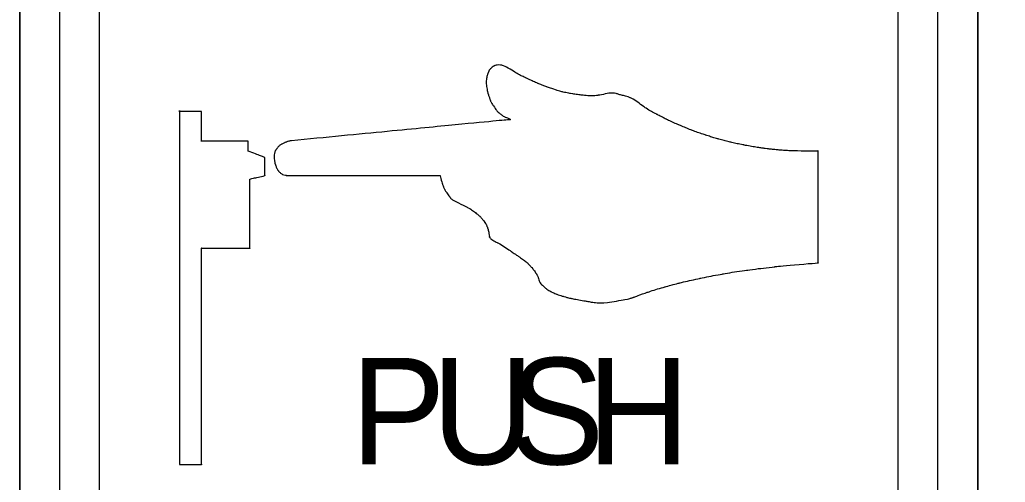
# Model space of a CAD drawing. Extents: x 99982 to 100176, y 99905 to 100011.
# Drawn here: x 100111.7135 to 100111.9634, y 100009.7853 to 100009.9026 of the extents above; entities that cross this region are included whole.
import ezdxf

# ---------------------------------------------------------------- set-up
doc = ezdxf.new("R2010")
doc.units = 0
doc.layers.add('TR_SN_ConstructionSigns', color=7, linetype='Continuous')
doc.layers.add('TR_WZ_WorkZoneDetails', color=7, linetype='Continuous')

msp = doc.modelspace()

# ---------------------------------------------------------------- linework, layer by layer
at = {"layer": 'TR_SN_ConstructionSigns'}
for p, q in [((100111.71346, 100009.66831), (100111.71346, 100009.99231)), ((100111.71346, 100009.99231), (100111.71346, 100009.66831)), ((100111.71346, 100009.99231), (100111.71346, 100009.66831)), ((100111.72358, 100009.99231), (100111.72358, 100009.66831)), ((100111.73371, 100009.66831), (100111.73371, 100009.99231)), ((100111.93621, 100009.99231), (100111.93621, 100009.66831)), ((100111.94633, 100009.66831), (100111.94633, 100009.99231)), ((100111.95646, 100009.99231), (100111.95646, 100009.66831)), ((100111.95646, 100009.66831), (100111.95646, 100009.99231)), ((100111.95646, 100009.66831), (100111.95646, 100009.99231))]:
    msp.add_line(p, q, dxfattribs=at)
for points, degree in [([(100111.83212, 100009.8887), (100111.83212, 100009.8887), (100111.83202, 100009.88841), (100111.83191, 100009.88803), (100111.83184, 100009.88755), (100111.83184, 100009.88755)], 3), ([(100111.83234, 100009.88932), (100111.83234, 100009.88932), (100111.83228, 100009.88917), (100111.83221, 100009.88899), (100111.83212, 100009.8887), (100111.83212, 100009.8887)], 3), ([(100111.83247, 100009.88964), (100111.83247, 100009.88964), (100111.83241, 100009.8895), (100111.8324, 100009.88948), (100111.83234, 100009.88932), (100111.83234, 100009.88932)], 3), ([(100111.83279, 100009.8901), (100111.83279, 100009.8901), (100111.83267, 100009.88995), (100111.83254, 100009.88977), (100111.83247, 100009.88964), (100111.83247, 100009.88964)], 3), ([(100111.83321, 100009.89053), (100111.83321, 100009.89053), (100111.83307, 100009.89041), (100111.83292, 100009.89025), (100111.83279, 100009.8901), (100111.83279, 100009.8901)], 3), ([(100111.83365, 100009.89081), (100111.83365, 100009.89081), (100111.83351, 100009.89074), (100111.83336, 100009.89065), (100111.83321, 100009.89053), (100111.83321, 100009.89053)], 3), ([(100111.83402, 100009.89096), (100111.83402, 100009.89096), (100111.83383, 100009.8909), (100111.83379, 100009.89088), (100111.83365, 100009.89081), (100111.83365, 100009.89081)], 3), ([(100111.83563, 100009.89106), (100111.83563, 100009.89106), (100111.83484, 100009.8912), (100111.83421, 100009.89102), (100111.83402, 100009.89096), (100111.83402, 100009.89096)], 3), ([(100111.83934, 100009.8891), (100111.83934, 100009.8891), (100111.83833, 100009.88972), (100111.83643, 100009.89093), (100111.83563, 100009.89106), (100111.83563, 100009.89106)], 3), ([(100111.84192, 100009.88778), (100111.84192, 100009.88778), (100111.841, 100009.88821), (100111.84034, 100009.88848), (100111.83934, 100009.8891), (100111.83934, 100009.8891)], 3), ([(100111.83184, 100009.88755), (100111.83184, 100009.88755), (100111.83177, 100009.88707), (100111.83177, 100009.88639), (100111.83183, 100009.88584), (100111.83183, 100009.88584)], 3), ([(100111.84485, 100009.88645), (100111.84485, 100009.88645), (100111.84399, 100009.88682), (100111.84285, 100009.88735), (100111.84192, 100009.88778), (100111.84192, 100009.88778)], 3), ([(100111.8471, 100009.88556), (100111.8471, 100009.88556), (100111.84631, 100009.88584), (100111.84571, 100009.88608), (100111.84485, 100009.88645), (100111.84485, 100009.88645)], 3), ([(100111.83183, 100009.88584), (100111.83183, 100009.88584), (100111.8319, 100009.88529), (100111.83206, 100009.88458), (100111.83214, 100009.88426), (100111.83214, 100009.88426)], 3), ([(100111.83214, 100009.88426), (100111.83214, 100009.88426), (100111.83222, 100009.88394), (100111.83224, 100009.88387), (100111.83232, 100009.88362), (100111.83232, 100009.88362)], 3), ([(100111.84957, 100009.88473), (100111.84957, 100009.88473), (100111.84889, 100009.88494), (100111.84788, 100009.88527), (100111.8471, 100009.88556), (100111.8471, 100009.88556)], 3), ([(100111.85116, 100009.88429), (100111.85116, 100009.88429), (100111.8506, 100009.88443), (100111.85024, 100009.88453), (100111.84957, 100009.88473), (100111.84957, 100009.88473)], 3), ([(100111.85295, 100009.88391), (100111.85295, 100009.88391), (100111.85215, 100009.88406), (100111.85173, 100009.88415), (100111.85116, 100009.88429), (100111.85116, 100009.88429)], 3), ([(100111.85596, 100009.88346), (100111.85596, 100009.88346), (100111.85476, 100009.8836), (100111.85375, 100009.88376), (100111.85295, 100009.88391), (100111.85295, 100009.88391)], 3), ([(100111.86411, 100009.88397), (100111.86411, 100009.88397), (100111.86334, 100009.88408), (100111.86153, 100009.88364), (100111.86019, 100009.88342), (100111.86019, 100009.88342)], 3), ([(100111.86563, 100009.88358), (100111.86563, 100009.88358), (100111.86491, 100009.88379), (100111.86489, 100009.88387), (100111.86411, 100009.88397), (100111.86411, 100009.88397)], 3), ([(100111.83232, 100009.88362), (100111.83232, 100009.88362), (100111.8324, 100009.88337), (100111.83252, 100009.88305), (100111.83261, 100009.88277), (100111.83261, 100009.88277)], 3), ([(100111.83261, 100009.88277), (100111.83261, 100009.88277), (100111.83269, 100009.88249), (100111.83271, 100009.88235), (100111.83287, 100009.88194), (100111.83287, 100009.88194)], 3), ([(100111.83287, 100009.88194), (100111.83287, 100009.88194), (100111.83303, 100009.88154), (100111.83363, 100009.8807), (100111.83395, 100009.88024), (100111.83395, 100009.88024)], 3), ([(100111.86019, 100009.88342), (100111.86019, 100009.88342), (100111.85884, 100009.8832), (100111.85716, 100009.88332), (100111.85596, 100009.88346), (100111.85596, 100009.88346)], 3), ([(100111.86841, 100009.88274), (100111.86841, 100009.88274), (100111.86731, 100009.88322), (100111.86634, 100009.88337), (100111.86563, 100009.88358), (100111.86563, 100009.88358)], 3), ([(100111.872, 100009.88034), (100111.872, 100009.88034), (100111.87091, 100009.88109), (100111.86951, 100009.88226), (100111.86841, 100009.88274), (100111.86841, 100009.88274)], 3), ([(100111.75396, 100009.87931), (100111.75396, 100009.87931), (100111.75396, 100009.87931), (100111.75396, 100009.78981)], 2), ([(100111.75953, 100009.87931), (100111.75953, 100009.87931), (100111.75953, 100009.87931), (100111.75396, 100009.87931)], 2), ([(100111.75953, 100009.87176), (100111.75953, 100009.87176), (100111.75953, 100009.87176), (100111.75953, 100009.87931)], 2), ([(100111.83395, 100009.88024), (100111.83395, 100009.88024), (100111.83427, 100009.87979), (100111.83447, 100009.87947), (100111.83476, 100009.8792), (100111.83476, 100009.8792)], 3), ([(100111.83476, 100009.8792), (100111.83476, 100009.8792), (100111.83505, 100009.87893), (100111.83532, 100009.87877), (100111.83559, 100009.87855), (100111.83559, 100009.87855)], 3), ([(100111.87516, 100009.87855), (100111.87516, 100009.87855), (100111.87424, 100009.87903), (100111.8731, 100009.8796), (100111.872, 100009.88034), (100111.872, 100009.88034)], 3), ([(100111.83779, 100009.87725), (100111.83779, 100009.87725), (100111.83779, 100009.87725), (100111.7824, 100009.8719)], 2), ([(100111.83559, 100009.87855), (100111.83559, 100009.87855), (100111.83586, 100009.87833), (100111.83605, 100009.8781), (100111.83646, 100009.87796), (100111.83646, 100009.87796)], 3), ([(100111.83646, 100009.87796), (100111.83646, 100009.87796), (100111.83687, 100009.87781), (100111.83785, 100009.87736), (100111.83786, 100009.87732), (100111.83786, 100009.87732)], 3), ([(100111.83786, 100009.87725), (100111.83786, 100009.87725), (100111.83786, 100009.87723), (100111.83779, 100009.87725), (100111.83779, 100009.87725)], 3), ([(100111.83786, 100009.87732), (100111.83786, 100009.87732), (100111.83786, 100009.87729), (100111.83786, 100009.87728), (100111.83786, 100009.87725), (100111.83786, 100009.87725)], 3), ([(100111.87748, 100009.87735), (100111.87748, 100009.87735), (100111.87655, 100009.87781), (100111.87609, 100009.87806), (100111.87516, 100009.87855), (100111.87516, 100009.87855)], 3), ([(100111.88074, 100009.87586), (100111.88074, 100009.87586), (100111.87965, 100009.87632), (100111.8784, 100009.87689), (100111.87748, 100009.87735), (100111.87748, 100009.87735)], 3), ([(100111.88402, 100009.87453), (100111.88402, 100009.87453), (100111.88291, 100009.87495), (100111.88183, 100009.87539), (100111.88074, 100009.87586), (100111.88074, 100009.87586)], 3), ([(100111.88742, 100009.87333), (100111.88742, 100009.87333), (100111.88634, 100009.87369), (100111.88513, 100009.87411), (100111.88402, 100009.87453), (100111.88402, 100009.87453)], 3), ([(100111.77136, 100009.87176), (100111.77136, 100009.87176), (100111.77136, 100009.87176), (100111.75953, 100009.87176)], 2), ([(100111.77136, 100009.86924), (100111.77136, 100009.86924), (100111.77136, 100009.86924), (100111.77136, 100009.87176)], 2), ([(100111.7807, 100009.87141), (100111.7807, 100009.87141), (100111.78043, 100009.8713), (100111.78015, 100009.87117), (100111.77989, 100009.87101), (100111.77989, 100009.87101)], 3), ([(100111.78147, 100009.87169), (100111.78147, 100009.87169), (100111.78121, 100009.8716), (100111.78097, 100009.87152), (100111.7807, 100009.87141), (100111.7807, 100009.87141)], 3), ([(100111.7824, 100009.8719), (100111.7824, 100009.8719), (100111.7824, 100009.8719), (100111.78173, 100009.87177), (100111.78147, 100009.87169)], 3), ([(100111.89049, 100009.87239), (100111.89049, 100009.87239), (100111.88943, 100009.87269), (100111.8885, 100009.87298), (100111.88742, 100009.87333), (100111.88742, 100009.87333)], 3), ([(100111.89377, 100009.87154), (100111.89377, 100009.87154), (100111.89265, 100009.87181), (100111.89155, 100009.87209), (100111.89049, 100009.87239), (100111.89049, 100009.87239)], 3), ([(100111.89719, 100009.8708), (100111.89719, 100009.8708), (100111.89601, 100009.87103), (100111.89489, 100009.87127), (100111.89377, 100009.87154), (100111.89377, 100009.87154)], 3), ([(100111.77138, 100009.86929), (100111.77138, 100009.86929), (100111.77138, 100009.86929), (100111.77136, 100009.86924)], 2), ([(100111.77138, 100009.86929), (100111.77138, 100009.86929), (100111.77138, 100009.86929), (100111.77136, 100009.86924)], 2), ([(100111.77561, 100009.86764), (100111.77561, 100009.86764), (100111.77561, 100009.86764), (100111.77138, 100009.86929)], 2), ([(100111.77811, 100009.86878), (100111.77811, 100009.86878), (100111.77801, 100009.86843), (100111.778, 100009.86731), (100111.77809, 100009.86672), (100111.77809, 100009.86672)], 3), ([(100111.77837, 100009.86947), (100111.77837, 100009.86947), (100111.77828, 100009.8693), (100111.7782, 100009.86914), (100111.77811, 100009.86878), (100111.77811, 100009.86878)], 3), ([(100111.77861, 100009.86983), (100111.77861, 100009.86983), (100111.77849, 100009.86966), (100111.77847, 100009.86963), (100111.77837, 100009.86947), (100111.77837, 100009.86947)], 3), ([(100111.77911, 100009.87043), (100111.77911, 100009.87043), (100111.7789, 100009.87023), (100111.77873, 100009.86999), (100111.77861, 100009.86983), (100111.77861, 100009.86983)], 3), ([(100111.77989, 100009.87101), (100111.77989, 100009.87101), (100111.77962, 100009.87085), (100111.77932, 100009.87063), (100111.77911, 100009.87043), (100111.77911, 100009.87043)], 3), ([(100111.90084, 100009.87016), (100111.90084, 100009.87016), (100111.89983, 100009.87032), (100111.89837, 100009.87056), (100111.89719, 100009.8708), (100111.89719, 100009.8708)], 3), ([(100111.90328, 100009.86983), (100111.90328, 100009.86983), (100111.9024, 100009.86994), (100111.90186, 100009.87001), (100111.90084, 100009.87016), (100111.90084, 100009.87016)], 3), ([(100111.90611, 100009.86953), (100111.90611, 100009.86953), (100111.90529, 100009.8696), (100111.90416, 100009.86972), (100111.90328, 100009.86983), (100111.90328, 100009.86983)], 3), ([(100111.90817, 100009.86938), (100111.90817, 100009.86938), (100111.90748, 100009.86943), (100111.90692, 100009.86946), (100111.90611, 100009.86953), (100111.90611, 100009.86953)], 3), ([(100111.91584, 100009.86921), (100111.91584, 100009.86921), (100111.91584, 100009.86921), (100111.90886, 100009.86933), (100111.90817, 100009.86938)], 3), ([(100111.91596, 100009.86936), (100111.91596, 100009.86936), (100111.91596, 100009.86936), (100111.91584, 100009.86921)], 2), ([(100111.91595, 100009.84092), (100111.91595, 100009.84092), (100111.91595, 100009.84092), (100111.91596, 100009.86936)], 2), ([(100111.77566, 100009.86304), (100111.77566, 100009.86304), (100111.77566, 100009.86304), (100111.77561, 100009.86764)], 2), ([(100111.77809, 100009.86672), (100111.77809, 100009.86672), (100111.77819, 100009.86613), (100111.7784, 100009.86548), (100111.7785, 100009.86525), (100111.7785, 100009.86525)], 3), ([(100111.7785, 100009.86525), (100111.7785, 100009.86525), (100111.77861, 100009.86501), (100111.77864, 100009.86495), (100111.77873, 100009.86479), (100111.77873, 100009.86479)], 3), ([(100111.77873, 100009.86479), (100111.77873, 100009.86479), (100111.77881, 100009.86462), (100111.77892, 100009.86442), (100111.77903, 100009.86428), (100111.77903, 100009.86428)], 3), ([(100111.77903, 100009.86428), (100111.77903, 100009.86428), (100111.77913, 100009.86415), (100111.77917, 100009.86411), (100111.77933, 100009.86396), (100111.77933, 100009.86396)], 3), ([(100111.77933, 100009.86396), (100111.77933, 100009.86396), (100111.77949, 100009.86381), (100111.77979, 100009.86359), (100111.78003, 100009.86342), (100111.78003, 100009.86342)], 3), ([(100111.77182, 100009.86217), (100111.77182, 100009.86217), (100111.77182, 100009.86217), (100111.77566, 100009.86304)], 2), ([(100111.77183, 100009.84464), (100111.77183, 100009.84464), (100111.77183, 100009.84464), (100111.77182, 100009.86217)], 2), ([(100111.78003, 100009.86342), (100111.78003, 100009.86342), (100111.78026, 100009.86325), (100111.78111, 100009.86309), (100111.78111, 100009.86309)], 3), ([(100111.78111, 100009.86309), (100111.78111, 100009.86309), (100111.78111, 100009.86309), (100111.82011, 100009.86304)], 2), ([(100111.82011, 100009.86304), (100111.82011, 100009.86304), (100111.82011, 100009.86304), (100111.82048, 100009.86144), (100111.82058, 100009.86117)], 3), ([(100111.82058, 100009.86117), (100111.82058, 100009.86117), (100111.82067, 100009.8609), (100111.82076, 100009.86064), (100111.82087, 100009.86036), (100111.82087, 100009.86036)], 3), ([(100111.82087, 100009.86036), (100111.82087, 100009.86036), (100111.82099, 100009.86008), (100111.82113, 100009.85978), (100111.82127, 100009.85951), (100111.82127, 100009.85951)], 3), ([(100111.82127, 100009.85951), (100111.82127, 100009.85951), (100111.82142, 100009.85924), (100111.82154, 100009.85904), (100111.82175, 100009.85874), (100111.82175, 100009.85874)], 3), ([(100111.82175, 100009.85874), (100111.82175, 100009.85874), (100111.82196, 100009.85843), (100111.82232, 100009.85794), (100111.82251, 100009.85768), (100111.82251, 100009.85768)], 3), ([(100111.82251, 100009.85768), (100111.82251, 100009.85768), (100111.8227, 100009.85742), (100111.82269, 100009.85741), (100111.8229, 100009.85717), (100111.8229, 100009.85717)], 3), ([(100111.8229, 100009.85717), (100111.8229, 100009.85717), (100111.82311, 100009.85693), (100111.82629, 100009.85535), (100111.82701, 100009.85498), (100111.82701, 100009.85498)], 3), ([(100111.82701, 100009.85498), (100111.82701, 100009.85498), (100111.82774, 100009.85461), (100111.82798, 100009.85441), (100111.82839, 100009.85411), (100111.82839, 100009.85411)], 3), ([(100111.82839, 100009.85411), (100111.82839, 100009.85411), (100111.82881, 100009.85382), (100111.82924, 100009.85348), (100111.82953, 100009.85325), (100111.82953, 100009.85325)], 3), ([(100111.82953, 100009.85325), (100111.82953, 100009.85325), (100111.82983, 100009.85302), (100111.82999, 100009.85289), (100111.83018, 100009.85271), (100111.83018, 100009.85271)], 3), ([(100111.83018, 100009.85271), (100111.83018, 100009.85271), (100111.83037, 100009.85253), (100111.83047, 100009.85241), (100111.83067, 100009.85216), (100111.83067, 100009.85216)], 3), ([(100111.83067, 100009.85216), (100111.83067, 100009.85216), (100111.83087, 100009.85192), (100111.83116, 100009.85156), (100111.83138, 100009.85124), (100111.83138, 100009.85124)], 3), ([(100111.83138, 100009.85124), (100111.83138, 100009.85124), (100111.8316, 100009.85093), (100111.83186, 100009.85045), (100111.83195, 100009.85024), (100111.83195, 100009.85024)], 3), ([(100111.83195, 100009.85024), (100111.83195, 100009.85024), (100111.83205, 100009.85003), (100111.83206, 100009.84997), (100111.83212, 100009.84981), (100111.83212, 100009.84981)], 3), ([(100111.83212, 100009.84981), (100111.83212, 100009.84981), (100111.83218, 100009.84965), (100111.83224, 100009.84946), (100111.83229, 100009.84928), (100111.83229, 100009.84928)], 3), ([(100111.83229, 100009.84928), (100111.83229, 100009.84928), (100111.83234, 100009.84911), (100111.83265, 100009.84746), (100111.83265, 100009.84746)], 3), ([(100111.83265, 100009.84746), (100111.83265, 100009.84746), (100111.83265, 100009.84746), (100111.83246, 100009.84767), (100111.8325, 100009.8476)], 3), ([(100111.8325, 100009.8476), (100111.8325, 100009.8476), (100111.83254, 100009.84752), (100111.83256, 100009.84748), (100111.83263, 100009.84738), (100111.83263, 100009.84738)], 3), ([(100111.83263, 100009.84738), (100111.83263, 100009.84738), (100111.8327, 100009.84727), (100111.83363, 100009.84652), (100111.83461, 100009.84604), (100111.83461, 100009.84604)], 3), ([(100111.75953, 100009.84464), (100111.75953, 100009.84464), (100111.75953, 100009.84464), (100111.77183, 100009.84464)], 2), ([(100111.75953, 100009.78981), (100111.75953, 100009.78981), (100111.75953, 100009.78981), (100111.75953, 100009.84464)], 2), ([(100111.83461, 100009.84604), (100111.83461, 100009.84604), (100111.83559, 100009.84556), (100111.83721, 100009.84445), (100111.8381, 100009.84383), (100111.8381, 100009.84383)], 3), ([(100111.8381, 100009.84383), (100111.8381, 100009.84383), (100111.839, 100009.84322), (100111.83937, 100009.84298), (100111.84008, 100009.8425), (100111.84008, 100009.8425)], 3), ([(100111.84008, 100009.8425), (100111.84008, 100009.8425), (100111.84079, 100009.84202), (100111.84167, 100009.8414), (100111.84227, 100009.84085), (100111.84227, 100009.84085)], 3), ([(100111.84227, 100009.84085), (100111.84227, 100009.84085), (100111.84286, 100009.8403), (100111.84331, 100009.83973), (100111.84368, 100009.83927), (100111.84368, 100009.83927)], 3), ([(100111.84368, 100009.83927), (100111.84368, 100009.83927), (100111.84404, 100009.8388), (100111.84429, 100009.83845), (100111.8445, 100009.83812), (100111.8445, 100009.83812)], 3), ([(100111.89176, 100009.83811), (100111.89176, 100009.83811), (100111.89375, 100009.83846), (100111.89578, 100009.83878), (100111.89798, 100009.83908), (100111.89798, 100009.83908)], 3), ([(100111.89798, 100009.83908), (100111.89798, 100009.83908), (100111.90019, 100009.83939), (100111.90265, 100009.83967), (100111.90499, 100009.83995), (100111.90499, 100009.83995)], 3), ([(100111.90499, 100009.83995), (100111.90499, 100009.83995), (100111.90732, 100009.84022), (100111.91595, 100009.84092), (100111.91595, 100009.84092)], 3), ([(100111.8445, 100009.83812), (100111.8445, 100009.83812), (100111.84471, 100009.83779), (100111.84478, 100009.83768), (100111.84492, 100009.83732), (100111.84492, 100009.83732)], 3), ([(100111.84492, 100009.83732), (100111.84492, 100009.83732), (100111.84506, 100009.83695), (100111.84517, 100009.83633), (100111.84541, 100009.83594), (100111.84541, 100009.83594)], 3), ([(100111.88088, 100009.83584), (100111.88088, 100009.83584), (100111.88237, 100009.83621), (100111.88422, 100009.83663), (100111.88603, 100009.83701), (100111.88603, 100009.83701)], 3), ([(100111.88603, 100009.83701), (100111.88603, 100009.83701), (100111.88785, 100009.83739), (100111.88977, 100009.83776), (100111.89176, 100009.83811), (100111.89176, 100009.83811)], 3), ([(100111.84541, 100009.83594), (100111.84541, 100009.83594), (100111.84564, 100009.83554), (100111.84601, 100009.83525), (100111.8463, 100009.83499), (100111.8463, 100009.83499)], 3), ([(100111.8463, 100009.83499), (100111.8463, 100009.83499), (100111.84659, 100009.83474), (100111.84675, 100009.83457), (100111.84708, 100009.83433), (100111.84708, 100009.83433)], 3), ([(100111.84708, 100009.83433), (100111.84708, 100009.83433), (100111.84741, 100009.83408), (100111.84789, 100009.8338), (100111.84831, 100009.83359), (100111.84831, 100009.83359)], 3), ([(100111.87274, 100009.83348), (100111.87274, 100009.83348), (100111.87389, 100009.83387), (100111.8757, 100009.83444), (100111.87706, 100009.83482), (100111.87706, 100009.83482)], 3), ([(100111.87706, 100009.83482), (100111.87706, 100009.83482), (100111.87842, 100009.83521), (100111.87938, 100009.83546), (100111.88088, 100009.83584), (100111.88088, 100009.83584)], 3), ([(100111.84831, 100009.83359), (100111.84831, 100009.83359), (100111.84873, 100009.83337), (100111.84908, 100009.83321), (100111.84957, 100009.83301), (100111.84957, 100009.83301)], 3), ([(100111.84957, 100009.83301), (100111.84957, 100009.83301), (100111.85007, 100009.83282), (100111.85061, 100009.83263), (100111.85127, 100009.83244), (100111.85127, 100009.83244)], 3), ([(100111.85127, 100009.83244), (100111.85127, 100009.83244), (100111.85192, 100009.83225), (100111.8525, 100009.83209), (100111.8535, 100009.83188), (100111.8535, 100009.83188)], 3), ([(100111.8535, 100009.83188), (100111.8535, 100009.83188), (100111.8545, 100009.83166), (100111.8561, 100009.83139), (100111.85724, 100009.8312), (100111.85724, 100009.8312)], 3), ([(100111.85724, 100009.8312), (100111.85724, 100009.8312), (100111.85839, 100009.83101), (100111.8588, 100009.83088), (100111.86038, 100009.83078), (100111.86038, 100009.83078)], 3), ([(100111.86038, 100009.83078), (100111.86038, 100009.83078), (100111.86197, 100009.83068), (100111.86782, 100009.83177), (100111.86823, 100009.83189), (100111.86823, 100009.83189)], 3), ([(100111.86823, 100009.83189), (100111.86823, 100009.83189), (100111.86864, 100009.83201), (100111.86872, 100009.83203), (100111.86905, 100009.83215), (100111.86905, 100009.83215)], 3), ([(100111.86905, 100009.83215), (100111.86905, 100009.83215), (100111.86937, 100009.83226), (100111.86962, 100009.83235), (100111.87018, 100009.83257), (100111.87018, 100009.83257)], 3), ([(100111.87018, 100009.83257), (100111.87018, 100009.83257), (100111.87075, 100009.83279), (100111.8716, 100009.8331), (100111.87274, 100009.83348), (100111.87274, 100009.83348)], 3), ([(100111.75396, 100009.78981), (100111.75396, 100009.78981), (100111.75396, 100009.78981), (100111.75953, 100009.78981)], 2)]:
    msp.add_open_spline(points, degree=degree, dxfattribs=at)
at = {"layer": 'TR_WZ_WorkZoneDetails'}
msp.add_arc((100112.387, 100009.65228), 0.57589, 20.89959, 140.19405, dxfattribs=at)

# ---------------------------------------------------------------- texts
at = {"layer": 'TR_SN_ConstructionSigns'}
for s, p in [('P', (100111.79741, 100009.78981)), ('U', (100111.81794, 100009.78981)), ('S', (100111.83766, 100009.78981)), ('H', (100111.85738, 100009.78981))]:
    msp.add_text(s, height=0.027, dxfattribs=at).set_placement(p)

doc.saveas('drawing.dxf')
